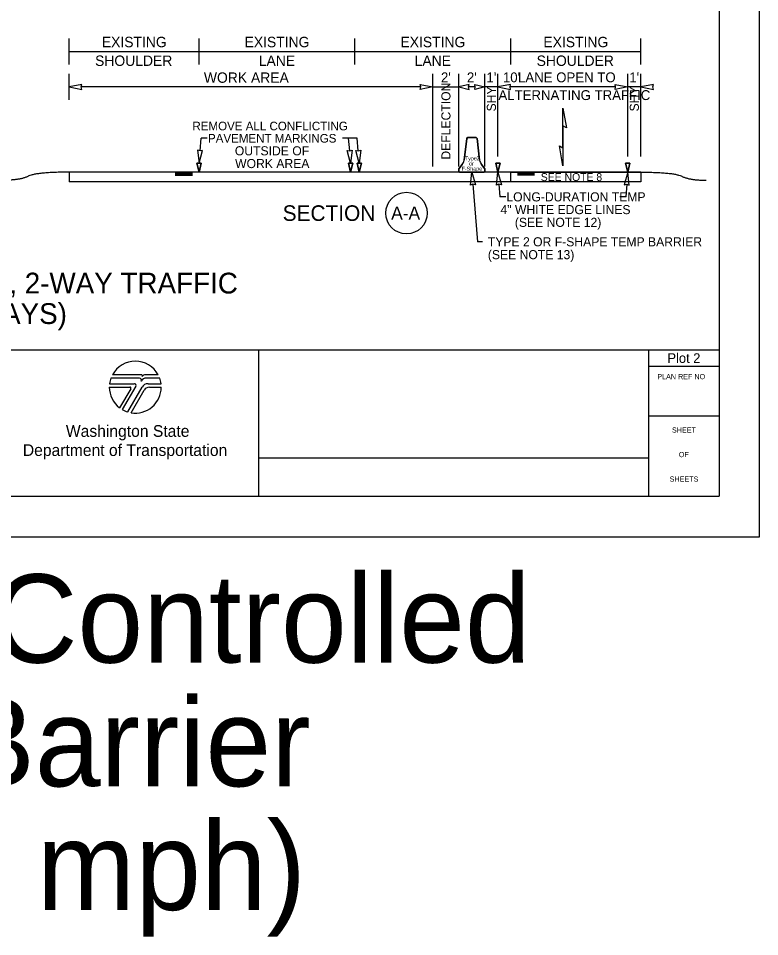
# Model space of a CAD drawing. Extents: x 99976 to 100136, y 99905 to 100011.
# Drawn here: x 100030.36 to 100036.06, y 99996.61 to 100003.68 of the extents above; entities that cross this region are included whole.
import ezdxf

# ---------------------------------------------------------------- set-up
doc = ezdxf.new("R2010")
doc.units = 0
for name, color, linetype in [('SH_DE_DetailHeading1Text', 7, 'Continuous'), ('SH_GI_PlotLimits', 7, 'Continuous'), ('SH_GI_SheetBorder', 7, 'Continuous'), ('SH_GI_SheetLocationText', 7, 'Continuous'), ('SH_GI_SheetTextInCells', 7, 'Continuous'), ('SH_GI_WSDOTLogo', 7, 'Continuous'), ('TR_WZ_BarrierDoubleFaceElev', 7, 'Continuous'), ('TR_WZ_WorkZoneDetails', 7, 'Continuous'), ('TR_WZ_WorkZoneTextCurrent', 7, 'Continuous')]:
    doc.layers.add(name, color=color, linetype=linetype)

msp = doc.modelspace()

# ---------------------------------------------------------------- linework, layer by layer
at = {"layer": 'SH_GI_PlotLimits'}
msp.add_lwpolyline([(100019.0625, 99999.6875), (100036.0625, 99999.6875), (100036.0625, 100010.6875), (100019.0625, 100010.6875)], close=True, dxfattribs=at)
at = {"layer": 'SH_GI_SheetBorder'}
for p, q in [((100035.75, 100010.375), (100035.75, 100000)), ((100020, 100001.1259), (100035.75, 100001.1259)), ((100032.2055, 100001.1259), (100032.2055, 100000)), ((100035.2079, 100001.1259), (100035.2079, 100000)), ((100035.2079, 100001.0008), (100035.75, 100001.0008)), ((100035.2079, 100000.6176), (100035.75, 100000.6176)), ((100032.2055, 100000.2955), (100035.2079, 100000.2955)), ((100020, 100000), (100035.75, 100000))]:
    msp.add_line(p, q, dxfattribs=at)
at = {"layer": 'SH_GI_WSDOTLogo'}
for p, q in [((100031.2894, 100000.9094), (100031.0697, 100000.9094)), ((100031.303, 100000.9354), (100031.0815, 100000.9354)), ((100031.433, 100000.9354), (100031.3351, 100000.9354)), ((100031.343, 100000.9094), (100031.3429, 100000.9094)), ((100031.4448, 100000.9094), (100031.343, 100000.9094)), ((100031.0572, 100000.84), (100031.2148, 100000.84)), ((100031.059, 100000.8661), (100031.2496, 100000.8661)), ((100031.222, 100000.8277), (100031.1364, 100000.6807)), ((100031.261, 100000.8464), (100031.1567, 100000.6672)), ((100031.1989, 100000.6487), (100031.3089, 100000.839)), ((100031.2244, 100000.6428), (100031.3242, 100000.8156)), ((100031.3558, 100000.8661), (100031.4555, 100000.8661)), ((100031.3655, 100000.8394), (100031.4572, 100000.8394))]:
    msp.add_line(p, q, dxfattribs=at)
for centre, radius, start, end in [((100031.2572, 100000.84), 0.2, 28.47865, 151.53204), ((100031.2572, 100000.84), 0.2, 159.69598, 172.50569), ((100031.2894, 100000.8946), 0.0148, 327.8418, 89.99855), ((100031.3429, 100000.861), 0.0484, 89.99529, 147.82376), ((100031.303, 100000.9263), 0.00903, 329.87418, 90.00328), ((100031.3352, 100000.9066), 0.0287, 90.00721, 148.16763), ((100031.2572, 100000.84), 0.2, 7.49431, 20.29406), ((100031.2572, 100000.84), 0.2, 179.99864, 232.84327), ((100031.2149, 100000.8318), 0.0082, 329.74356, 90), ((100031.2572, 100000.84), 0.2, 260.54554, 359.80857), ((100031.2497, 100000.853), 0.0131, 329.76834, 90), ((100031.3558, 100000.8119), 0.0542, 90, 149.99738), ((100031.3654, 100000.7918), 0.0476, 90, 150.05432), ((100031.2572, 100000.84), 0.2, 239.79292, 253.0448)]:
    msp.add_arc(centre, radius, start, end, dxfattribs=at)
at = {"layer": 'TR_WZ_BarrierDoubleFaceElev'}
for p, q in [((100033.7885, 100002.586), (100033.8083, 100002.7548)), ((100033.8083, 100002.7548), (100033.7885, 100002.586)), ((100033.8083, 100002.7548), (100033.8145, 100002.761)), ((100033.8145, 100002.761), (100033.8083, 100002.7548)), ((100033.8145, 100002.761), (100033.8812, 100002.761)), ((100033.8812, 100002.761), (100033.8145, 100002.761)), ((100033.8812, 100002.761), (100033.8875, 100002.7548)), ((100033.8875, 100002.7548), (100033.8812, 100002.761)), ((100033.8875, 100002.7548), (100033.9073, 100002.586)), ((100033.9073, 100002.586), (100033.8875, 100002.7548)), ((100033.7479, 100002.5194), (100033.7729, 100002.5527)), ((100033.7729, 100002.5527), (100033.7479, 100002.5194)), ((100033.7479, 100002.5006), (100033.7479, 100002.5194)), ((100033.7479, 100002.5194), (100033.7479, 100002.5006)), ((100033.7541, 100002.4944), (100033.7479, 100002.5006)), ((100033.7479, 100002.5006), (100033.7541, 100002.4944)), ((100033.9229, 100002.5527), (100033.9479, 100002.5194)), ((100033.9479, 100002.5194), (100033.9229, 100002.5527)), ((100033.9479, 100002.5006), (100033.9416, 100002.4944)), ((100033.9416, 100002.4944), (100033.9479, 100002.5006)), ((100033.9479, 100002.5194), (100033.9479, 100002.5006)), ((100033.9479, 100002.5006), (100033.9479, 100002.5194)), ((100033.9416, 100002.4944), (100033.7541, 100002.4944)), ((100033.7541, 100002.4944), (100033.9416, 100002.4944))]:
    msp.add_line(p, q, dxfattribs=at)
for centre, start, end in [((100033.7071, 100002.6039), 322.1243, 347.64603), ((100033.7071, 100002.6039), 322.1243, 347.64603), ((100033.9887, 100002.6039), 192.35397, 217.8757), ((100033.9887, 100002.6039), 192.35397, 217.8757)]:
    msp.add_arc(centre, 0.0833, start, end, dxfattribs=at)
at = {"layer": 'TR_WZ_WorkZoneDetails'}
for p, q in [((100030.7479, 100003.3244), (100030.7479, 100003.5244)), ((100031.7479, 100003.3244), (100031.7479, 100003.5244)), ((100032.9479, 100003.3244), (100032.9479, 100003.5244)), ((100034.1479, 100003.3244), (100034.1479, 100003.5244)), ((100035.1479, 100003.3244), (100035.1479, 100003.5244)), ((100030.7479, 100003.4244), (100031.7479, 100003.4244)), ((100031.7479, 100003.4244), (100032.9479, 100003.4244)), ((100032.9479, 100003.4244), (100034.1479, 100003.4244)), ((100034.1479, 100003.4244), (100035.1479, 100003.4244)), ((100030.7479, 100003.0504), (100030.7479, 100003.2504)), ((100033.5479, 100002.5394), (100033.5479, 100003.2504)), ((100033.7479, 100002.5394), (100033.7479, 100003.2504)), ((100033.9479, 100002.5394), (100033.9479, 100003.2504)), ((100034.0479, 100002.6142), (100034.0479, 100003.2504)), ((100035.0479, 100002.6142), (100035.0479, 100003.2504)), ((100035.1479, 100002.6142), (100035.1479, 100003.2504)), ((100033.4542, 100003.1504), (100030.8416, 100003.1504)), ((100033.5479, 100003.1504), (100033.7479, 100003.1504)), ((100033.8729, 100003.1504), (100033.8229, 100003.1504)), ((100034.0479, 100003.1504), (100033.9479, 100003.1504)), ((100034.9542, 100003.1504), (100034.1416, 100003.1504)), ((100035.1479, 100003.1504), (100035.0479, 100003.1504)), ((100034.5479, 100002.8508), (100034.5479, 100002.682)), ((100034.5479, 100002.682), (100034.5479, 100002.8508)), ((100031.7553, 100002.6576), (100031.763, 100002.7552)), ((100031.8092, 100002.7552), (100031.763, 100002.7552)), ((100032.966, 100002.7552), (100032.8531, 100002.7552)), ((100032.9071, 100002.6576), (100032.8993, 100002.7552)), ((100032.9737, 100002.6576), (100032.966, 100002.7552)), ((100030.7479, 100002.4944), (100030.7479, 100002.4194)), ((100035.1479, 100002.4944), (100030.7479, 100002.4944)), ((100031.5649, 100002.4891), (100031.6979, 100002.4891)), ((100031.5649, 100002.4835), (100031.6979, 100002.4835)), ((100031.5649, 100002.4779), (100031.6979, 100002.4779)), ((100031.5649, 100002.4726), (100031.6979, 100002.4726)), ((100034.3309, 100002.4887), (100034.1979, 100002.4887)), ((100034.3309, 100002.4831), (100034.1979, 100002.4831)), ((100034.3309, 100002.4774), (100034.1979, 100002.4774)), ((100034.3309, 100002.4722), (100034.1979, 100002.4722)), ((100035.1479, 100002.4944), (100035.1479, 100002.4194)), ((100035.1479, 100002.4194), (100030.7479, 100002.4194)), ((100033.8553, 100002.4009), (100033.8906, 100001.9574)), ((100034.0553, 100002.4009), (100034.0631, 100002.3034)), ((100035.0404, 100002.4009), (100035.0327, 100002.3034)), ((100034.1092, 100002.3034), (100034.0631, 100002.3034)), ((100035.0327, 100002.3034), (100034.9865, 100002.3034)), ((100033.9306, 100001.9574), (100033.8906, 100001.9574))]:
    msp.add_line(p, q, dxfattribs=at)
for points in [[(100030.7479, 100003.1504), (100030.8461, 100003.1312), (100030.8416, 100003.1504), (100030.8461, 100003.1697)], [(100033.5479, 100003.1504), (100033.4496, 100003.1312), (100033.4542, 100003.1504), (100033.4496, 100003.1697)], [(100033.7479, 100003.1504), (100033.8265, 100003.1312), (100033.8229, 100003.1504), (100033.8265, 100003.1697)], [(100033.9479, 100003.1504), (100033.8693, 100003.1312), (100033.8729, 100003.1504), (100033.8693, 100003.1697)], [(100034.0479, 100003.1504), (100034.1462, 100003.1312), (100034.1416, 100003.1504), (100034.1462, 100003.1697)], [(100035.0479, 100003.1504), (100034.9496, 100003.1312), (100034.9542, 100003.1504), (100034.9496, 100003.1697)], [(100035.1479, 100003.1504), (100035.2462, 100003.1312), (100035.2416, 100003.1504), (100035.2462, 100003.1697)], [(100034.5479, 100002.9884), (100034.5749, 100002.8352), (100034.5479, 100002.8508)], [(100031.7478, 100002.5642), (100031.7748, 100002.6606), (100031.7552, 100002.6576), (100031.7363, 100002.6637)], [(100032.9145, 100002.5642), (100032.8875, 100002.6606), (100032.9071, 100002.6576), (100032.926, 100002.6637)], [(100032.9812, 100002.5642), (100032.9542, 100002.6606), (100032.9738, 100002.6576), (100032.9926, 100002.6637)], [(100034.5479, 100002.5444), (100034.5209, 100002.6976), (100034.5479, 100002.682)], [(100031.7479, 100002.4944), (100031.7312, 100002.5642), (100031.7645, 100002.5642)], [(100032.9145, 100002.4944), (100032.8978, 100002.5642), (100032.9312, 100002.5642)], [(100032.9812, 100002.4944), (100032.9645, 100002.5642), (100032.9978, 100002.5642)], [(100034.0479, 100002.4944), (100034.0312, 100002.5642), (100034.0645, 100002.5642)], [(100035.0479, 100002.4944), (100035.0312, 100002.5642), (100035.0645, 100002.5642)], [(100033.8479, 100002.4944), (100033.8748, 100002.3979), (100033.8553, 100002.4009), (100033.8364, 100002.3949)], [(100034.0479, 100002.4944), (100034.0748, 100002.3979), (100034.0553, 100002.4009), (100034.0364, 100002.3949)], [(100034.1479, 100002.4944), (100035.1479, 100002.4944), (100035.1479, 100002.4194), (100034.1479, 100002.4194)], [(100034.1479, 100002.4944), (100035.1479, 100002.4944), (100035.1479, 100002.4194), (100034.1479, 100002.4194)], [(100035.0479, 100002.4944), (100035.0209, 100002.3979), (100035.0405, 100002.4009), (100035.0593, 100002.3949)]]:
    msp.add_lwpolyline(points, close=True, dxfattribs=at)
for points in [[(100031.7645, 100002.5642), (100031.7312, 100002.5642), (100031.7479, 100002.4944), (100031.7645, 100002.5642)], [(100032.9312, 100002.5642), (100032.8978, 100002.5642), (100032.9145, 100002.4944), (100032.9312, 100002.5642)], [(100032.9978, 100002.5642), (100032.9645, 100002.5642), (100032.9812, 100002.4944), (100032.9978, 100002.5642)], [(100034.0645, 100002.5642), (100034.0312, 100002.5642), (100034.0479, 100002.4944), (100034.0645, 100002.5642)], [(100035.0645, 100002.5642), (100035.0312, 100002.5642), (100035.0479, 100002.4944), (100035.0645, 100002.5642)]]:
    msp.add_lwpolyline(points, dxfattribs=at)
msp.add_circle((100033.3444, 100002.1794), 0.16, dxfattribs=at)
for points in [[(100030.7479, 100002.4944), (100030.4967, 100002.4944), (100030.3712, 100002.4322), (100030.2457, 100002.4322)], [(100035.1479, 100002.4944), (100035.399, 100002.4945), (100035.5245, 100002.4324), (100035.65, 100002.4325)]]:
    msp.add_open_spline(points, degree=2, dxfattribs=at)

# ---------------------------------------------------------------- texts
at = {"layer": 'SH_DE_DetailHeading1Text'}
for s, p in [('ADVANCED TEMPORARY SIGNAL-CONTROLLED ALTERNATING 1-LANE, 2-WAY TRAFFIC', (100022.9401, 100001.5606)), ('35 WZSL + TEMP BARRIER (35 OR 40 MPH HIGHWAYS, 8+ DAYS)', (100024.1085, 100001.3259))]:
    msp.add_text(s, height=0.16, rotation=360, dxfattribs=at).set_placement(p)
at = {"layer": 'SH_GI_SheetBorder'}
msp.add_text('PLAN REF NO', height=0.040032, dxfattribs=at).set_placement((100035.2747, 100000.9008))
at = {"layer": 'SH_GI_SheetLocationText'}
for s, height, p in [('Plot 2', 0.07425, (100035.3528, 100001.0262)), (' Temp Signal-Controlled', 0.68, (100024.4951, 99998.7191)), ('Alt Traffic w/ Temp Barrier', 0.68, (100022.0459, 99997.7671)), ('& Rumble Strips (40- mph)', 0.68, (100021.8076, 99996.8151))]:
    msp.add_text(s, height=height, dxfattribs=at).set_placement(p)
at = {"layer": 'SH_GI_SheetTextInCells'}
for s, height, p in [('Washington State', 0.090072, (100030.7229, 100000.4571)), ('SHEET', 0.04003, (100035.3877, 100000.4896)), ('Department of Transportation', 0.090072, (100030.3916, 100000.3101)), ('OF', 0.04003, (100035.4406, 100000.3008)), ('SHEETS', 0.04003, (100035.3698, 100000.112))]:
    msp.add_text(s, height=height, dxfattribs=at).set_placement(p)
at = {"layer": 'TR_WZ_BarrierDoubleFaceElev'}
for s, p in [('Type', (100033.7937, 100002.5853)), ('2', (100033.8828, 100002.5853)), ('F-Shape', (100033.7684, 100002.506)), ('or', (100033.8264, 100002.5456))]:
    msp.add_text(s, height=0.03, dxfattribs=at).set_placement(p)
at = {"layer": 'TR_WZ_WorkZoneDetails'}
for s, height, rotation, p in [('EXISTING', 0.08, 360, (100030.9996, 100003.4564)), ('EXISTING', 0.08, 360, (100032.0981, 100003.4564)), ('EXISTING', 0.08, 360, (100033.2981, 100003.4564)), ('EXISTING', 0.08, 360, (100034.3981, 100003.4564)), ('SHOULDER', 0.08, 360, (100030.9476, 100003.3124)), ('LANE', 0.08, 360, (100032.2075, 100003.3124)), ('LANE', 0.08, 360, (100033.4075, 100003.3124)), ('SHOULDER', 0.08, 360, (100034.3461, 100003.3124)), ('DEFLECTION', 0.07, 90, (100033.6829, 100002.591)), ('SHY', 0.07, 90, (100034.0329, 100002.9617)), ('SHY', 0.07, 90, (100035.1329, 100002.9617)), ('SECTION', 0.12, 360, (100032.3913, 100002.1194)), ('A-A', 0.1, 360, (100033.2265, 100002.1294))]:
    msp.add_text(s, height=height, rotation=rotation, dxfattribs=at).set_placement(p)
for s, height, p in [('WORK AREA', 0.08, (100031.785, 100003.1824)), ("2'", 0.076, (100033.6099, 100003.1864)), ("2'", 0.076, (100033.8095, 100003.1864)), ("1'", 0.076, (100033.9599, 100003.1864)), ("10'", 0.076, (100034.0867, 100003.1864)), (' LANE OPEN TO', 0.076, (100034.1748, 100003.1864)), ("1'", 0.076, (100035.0595, 100003.1864)), ('ALTERNATING TRAFFIC', 0.076, (100034.0522, 100003.0496))]:
    msp.add_text(s, height=height, dxfattribs=at).set_placement(p)
at = {"layer": 'TR_WZ_WorkZoneTextCurrent'}
for s, height, p in [('REMOVE ALL CONFLICTING', 0.0665, (100031.6969, 100002.8164)), ('PAVEMENT MARKINGS', 0.0665, (100031.8168, 100002.7219)), ('OUTSIDE OF', 0.07, (100032.0233, 100002.6239)), ('WORK AREA', 0.07, (100032.0253, 100002.5259)), ('SEE NOTE 8', 0.06, (100034.3778, 100002.4269)), ('LONG-DURATION TEMP', 0.07, (100034.1132, 100002.2694)), ('4" WHITE EDGE LINES', 0.07, (100034.068, 100002.1714)), ('(SEE NOTE 12)', 0.07, (100034.1784, 100002.0734)), ('TYPE 2 OR F-SHAPE TEMP BARRIER', 0.07, (100033.9706, 100001.9234)), ('(SEE NOTE 13)', 0.07, (100033.9706, 100001.8246))]:
    msp.add_text(s, height=height, dxfattribs=at).set_placement(p)

doc.saveas('drawing.dxf')
